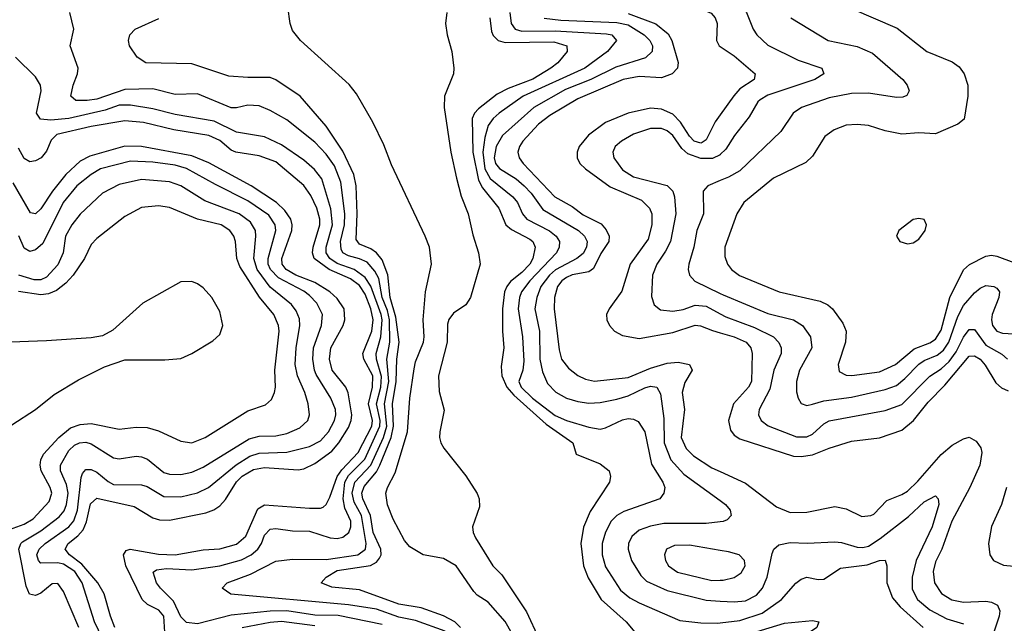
# Model space of a CAD drawing. Header units: inches. Extents: x 1308407 to 1441228, y 959628 to 1036311.
# Tile 337 of 656: x 1347494 to 1351016, y 1024645 to 1026804. Entities that reach past the tile are written whole.
import ezdxf

# ---------------------------------------------------------------- set-up
doc = ezdxf.new("R2010")
doc.units = ezdxf.units.IN
doc.header["$MEASUREMENT"] = 0
doc.layers.add('B3042', color=7, linetype='Continuous')
doc.layers.add('B3052', color=7, linetype='Continuous')

msp = doc.modelspace()

# ---------------------------------------------------------------- linework, layer by layer
at = {"layer": 'B3042', "color": 5}
for points, elevation in [([(1350000, 1027120.9), (1349970, 1027108.2), (1349853.6, 1027026.4), (1349778, 1026990), (1349755.6, 1026970), (1349746.2, 1026950), (1349750.2, 1026930), (1349772.5, 1026912.5), (1349830, 1026894.4), (1349890, 1026861.1), (1349967.8, 1026827.8), (1349981.9, 1026810), (1349988.5, 1026790), (1349987.1, 1026730), (1349996.3, 1026710), (1350000, 1026707.5)], 2620), ([(1349016.4, 1024616.4), (1348910, 1024655.1), (1348850, 1024666.7), (1348770, 1024694.9), (1348670, 1024710.4), (1348249.5, 1024749.5), (1348217.7, 1024770), (1348236.4, 1024790), (1348319.6, 1024820.4), (1348410, 1024866.7), (1348470, 1024874.8), (1348590, 1024873), (1348703.9, 1024890), (1348731, 1024910), (1348733.5, 1024930), (1348717.1, 1025030), (1348690, 1025077.7), (1348683.4, 1025110), (1348693.1, 1025150), (1348750.5, 1025210), (1348795.1, 1025310), (1348807.3, 1025350), (1348799.3, 1025430), (1348814.9, 1025510), (1348807.8, 1025590), (1348818.5, 1025650), (1348816.9, 1025730), (1348810, 1025763.5), (1348791, 1025810), (1348778.3, 1025878.3), (1348764.8, 1025904.8), (1348736.6, 1025936.6), (1348710, 1025948.8), (1348670, 1025958.7), (1348650.4, 1025970), (1348643.4, 1025983.4), (1348641.9, 1026010), (1348655.8, 1026070), (1348657.1, 1026110), (1348642.9, 1026222.9), (1348620.6, 1026280.6), (1348590, 1026323.2), (1348550, 1026366.2), (1348450, 1026446), (1348390, 1026479.6), (1348350, 1026496.1), (1348310, 1026498.1), (1348270, 1026488.4), (1348250, 1026488.6), (1348130, 1026538.4), (1348050, 1026536.6), (1347970, 1026556.4), (1347870, 1026553.8), (1347770, 1026520.2), (1347735.3, 1026515.3), (1347694.7, 1026514.7), (1347676.8, 1026530), (1347685.6, 1026570), (1347700.9, 1026610), (1347702.7, 1026630), (1347674.6, 1026710), (1347687.8, 1026770), (1347673.5, 1026830)], 2540), ([(1349310.7, 1024510), (1349230, 1024651.3), (1349170, 1024720.9), (1349130, 1024745.2), (1349118, 1024758), (1349055.6, 1024850), (1349010, 1024876.9), (1348937.2, 1024890), (1348890, 1024918.9), (1348870, 1024940.5), (1348830, 1025017.6), (1348810, 1025069), (1348804.2, 1025110), (1348809.1, 1025130), (1348837.1, 1025182.9), (1348881.6, 1025330), (1348889.8, 1025449.8), (1348904.9, 1025555.1), (1348910, 1025580.2), (1348938.1, 1025650), (1348940.5, 1025670), (1348937.8, 1025730), (1348945.2, 1025830), (1348966.6, 1025930), (1348959.5, 1025990), (1348944.8, 1026030), (1348824.5, 1026284.5), (1348796, 1026356), (1348756.9, 1026436.8), (1348699.2, 1026539.2), (1348672.3, 1026572.3), (1348498.8, 1026730), (1348470, 1026765.8), (1348461.6, 1026790), (1348453.1, 1026850)], 2480), ([(1349022.1, 1026830), (1349016.8, 1026790), (1349022.6, 1026750), (1349039.3, 1026690), (1349047.5, 1026630), (1349045.9, 1026610), (1349013.5, 1026530), (1349012.4, 1026490), (1349036.4, 1026330), (1349056.5, 1026236.5), (1349073.1, 1026173.1), (1349097.8, 1026110), (1349114.7, 1026034.7), (1349135.6, 1025970), (1349141, 1025930), (1349106.4, 1025810), (1349090, 1025784.5), (1349046.1, 1025753.9), (1349029, 1025731), (1349024.8, 1025715.2), (1349022.9, 1025650), (1348991.9, 1025530), (1348994.5, 1025474.5), (1349012.3, 1025407.7), (1348996.3, 1025330), (1348996.2, 1025310), (1349000.2, 1025290), (1349011, 1025271), (1349090, 1025172.4), (1349130.4, 1025109.6), (1349137, 1025090), (1349138.4, 1025061.6), (1349114, 1024990), (1349116.3, 1024970), (1349124.9, 1024950), (1349186.5, 1024850), (1349218.6, 1024818.6), (1349306.3, 1024686.3), (1349394.8, 1024494.8)], 2480), ([(1349246.9, 1026830), (1349251.5, 1026790), (1349266.4, 1026770), (1349290, 1026762.9), (1349410, 1026763.6), (1349593.1, 1026753.1), (1349612.6, 1026750), (1349628.5, 1026730), (1349596.8, 1026690), (1349515.5, 1026630), (1349294.8, 1026530), (1349209.6, 1026470), (1349187.1, 1026450), (1349170, 1026425.2), (1349157.9, 1026382.1), (1349150.8, 1026330), (1349158.3, 1026270), (1349176.4, 1026236.4), (1349257.6, 1026170), (1349274.4, 1026150), (1349292.9, 1026110), (1349308.1, 1026090), (1349388.9, 1026048.9), (1349412.7, 1026030), (1349424.7, 1026010), (1349423.4, 1025990), (1349414.5, 1025970), (1349318.7, 1025870), (1349289.4, 1025830), (1349281.3, 1025810), (1349276.8, 1025770), (1349293, 1025670), (1349297, 1025583), (1349293.5, 1025550), (1349279.5, 1025510), (1349287.6, 1025490), (1349328.1, 1025450), (1349410, 1025387.9), (1349450, 1025370.1), (1349530, 1025346.2), (1349570, 1025339.2), (1349590, 1025343.7), (1349650, 1025373), (1349670, 1025377.1), (1349690, 1025374.8), (1349706.5, 1025366.5), (1349729.7, 1025329.7), (1349754.6, 1025214.6), (1349794.6, 1025150), (1349801.8, 1025130), (1349798.5, 1025110), (1349784.2, 1025090), (1349654.7, 1025045.3), (1349629.8, 1025030.2), (1349610.1, 1025010), (1349589.4, 1024970.6), (1349577.6, 1024930), (1349577.8, 1024890), (1349590, 1024847.1), (1349643.6, 1024763.6), (1349676.4, 1024736.4), (1349710, 1024717.5), (1349855, 1024655), (1349930, 1024646.7), (1349990, 1024645.8), (1350000, 1024646.9)], 2540), ([(1349670, 1026825.8), (1349770, 1026789.7), (1349813.2, 1026753.2), (1349826.6, 1026730), (1349849.5, 1026650.5), (1349847.2, 1026630), (1349828.2, 1026610), (1349790, 1026595.9), (1349710, 1026601.3), (1349652.9, 1026590), (1349490, 1026520.8), (1349390, 1026461.1), (1349350, 1026430.3), (1349293.8, 1026370), (1349281.3, 1026350), (1349275.9, 1026330), (1349280.6, 1026310), (1349295.4, 1026290), (1349408.7, 1026170), (1349470, 1026136), (1349510, 1026106.1), (1349573.5, 1026073.5), (1349592.4, 1026052.4), (1349602.5, 1026030), (1349601.1, 1026010), (1349572.7, 1025967.3), (1349546.5, 1025913.5), (1349530, 1025902.1), (1349470, 1025890.9), (1349450, 1025882.2), (1349433, 1025870), (1349418.3, 1025850), (1349407.1, 1025810), (1349405.3, 1025770), (1349423.5, 1025623.5), (1349432.5, 1025590), (1349457.5, 1025557.5), (1349490, 1025531.7), (1349518.2, 1025518.2), (1349550, 1025511.3), (1349670, 1025524), (1349750, 1025557.2), (1349810, 1025575.1), (1349850, 1025579.5), (1349890.2, 1025570), (1349899, 1025550), (1349873.5, 1025506.5), (1349864.3, 1025470), (1349871.6, 1025410), (1349860.6, 1025310), (1349878.3, 1025270), (1349904.1, 1025244.1), (1349970, 1025201.1), (1350000, 1025187.5)], 2580), ([(1349070.7, 1024630), (1349050, 1024649.9), (1349010, 1024671), (1348930, 1024700.7), (1348850, 1024712.9), (1348710, 1024765), (1348610, 1024774), (1348572.1, 1024790), (1348589.8, 1024810), (1348630, 1024834), (1348749, 1024851), (1348770, 1024863.5), (1348781.6, 1024878.4), (1348786.7, 1024890), (1348785.5, 1024910), (1348758.7, 1024970), (1348749.4, 1025030), (1348721.4, 1025090), (1348718.2, 1025110), (1348725.9, 1025134.1), (1348770, 1025186.3), (1348782.5, 1025210), (1348822.2, 1025310), (1348831.3, 1025350), (1348827.7, 1025430), (1348841.2, 1025510), (1348842.7, 1025590), (1348851, 1025650), (1348839.6, 1025739.6), (1348819.7, 1025810), (1348811.3, 1025891.3), (1348790, 1025945.1), (1348769.9, 1025970), (1348750, 1025983.7), (1348710, 1026000.8), (1348697.4, 1026017.4), (1348701, 1026110), (1348697.4, 1026210), (1348689.7, 1026250), (1348650, 1026333.7), (1348590, 1026423.2), (1348497.4, 1026530), (1348410, 1026589.3), (1348390, 1026596.6), (1348310, 1026596.7), (1348242.5, 1026602.5), (1348110, 1026645.9), (1347945.2, 1026650), (1347913.6, 1026670), (1347886.3, 1026710), (1347883, 1026730), (1347888, 1026750), (1347907.3, 1026770), (1347991.3, 1026808.7)], 2520), ([(1349175.9, 1026810), (1349181.7, 1026761.7), (1349187.3, 1026747.3), (1349205.1, 1026730), (1349230, 1026722), (1349405.2, 1026725.2), (1349451, 1026710), (1349452.6, 1026690), (1349418.4, 1026650), (1349393.4, 1026630), (1349330, 1026590.6), (1349241.8, 1026558.2), (1349202.5, 1026537.5), (1349134.6, 1026485.4), (1349120.9, 1026470), (1349112.4, 1026450), (1349114.4, 1026330), (1349134.9, 1026230), (1349150, 1026202.3), (1349208, 1026130), (1349232.7, 1026070), (1349253.7, 1026053.7), (1349319.1, 1026019.1), (1349330.1, 1026010), (1349338.3, 1025990), (1349329.7, 1025950), (1349318.3, 1025930), (1349290, 1025899.3), (1349250, 1025867.2), (1349236.5, 1025850), (1349228.6, 1025830), (1349220.9, 1025770), (1349220.9, 1025690), (1349226.2, 1025630), (1349216.7, 1025563.3), (1349219, 1025530), (1349236.6, 1025490), (1349261.1, 1025461.1), (1349377.5, 1025357.5), (1349472.9, 1025290), (1349484.9, 1025250), (1349570, 1025215.6), (1349602.3, 1025190), (1349607.7, 1025170), (1349603.2, 1025150), (1349535.1, 1025044.9), (1349510.7, 1024989.3), (1349501.4, 1024930), (1349511, 1024850), (1349528, 1024808), (1349574.2, 1024730), (1349663.5, 1024650), (1349730.2, 1024570)], 2520), ([(1349369.8, 1026809.8), (1349430, 1026801.8), (1349630, 1026793.4), (1349670, 1026785.6), (1349727.4, 1026750), (1349748.5, 1026730), (1349758, 1026710), (1349756.8, 1026690), (1349733.1, 1026666.9), (1349625.9, 1026634.1), (1349537.5, 1026590), (1349446.2, 1026553.8), (1349332.7, 1026490), (1349220.5, 1026390), (1349198.5, 1026350), (1349190.7, 1026310), (1349196.4, 1026290), (1349210, 1026271.5), (1349270, 1026234.1), (1349298.5, 1026210), (1349323.6, 1026183.6), (1349364.8, 1026124.8), (1349492.7, 1026050), (1349514.6, 1026030), (1349523.4, 1026010), (1349521.8, 1025990), (1349510, 1025968), (1349487.1, 1025950), (1349411.2, 1025908.8), (1349389, 1025890), (1349358.4, 1025850), (1349343.9, 1025810), (1349337, 1025770), (1349353.8, 1025690), (1349355.1, 1025590), (1349364.6, 1025544.6), (1349382.1, 1025502.1), (1349411.6, 1025471.6), (1349450, 1025450.1), (1349490, 1025438.2), (1349530, 1025432.6), (1349570, 1025434.2), (1349630, 1025446.1), (1349670, 1025458.2), (1349730, 1025486.6), (1349750, 1025492.6), (1349773.4, 1025490), (1349786.1, 1025466.1), (1349797.9, 1025377.9), (1349799.3, 1025290), (1349823.7, 1025230), (1349870, 1025178.7), (1350000, 1025083.9)], 2560), ([(1348790, 1024640.4), (1348632.6, 1024672.6), (1348550, 1024673.7), (1348450, 1024689.2), (1348390, 1024688.4), (1348250, 1024674.4), (1348130, 1024642.7), (1348090, 1024648), (1348070, 1024667.7), (1348043.6, 1024723.6), (1347997, 1024770), (1347983.8, 1024790), (1347971.9, 1024828.1), (1347983.4, 1024836.6), (1348019.2, 1024840.8), (1348110, 1024835.5), (1348210, 1024850.6), (1348287.8, 1024872.2), (1348321.4, 1024890), (1348345.2, 1024910), (1348358.4, 1024930), (1348370, 1024960.6), (1348390, 1024981.2), (1348410, 1024984.5), (1348470, 1024975.3), (1348530, 1024974.4), (1348604.9, 1024950), (1348630, 1024947.6), (1348650, 1024953.2), (1348670.8, 1024969.2), (1348678.3, 1024990), (1348678.6, 1025010), (1348657.2, 1025057.2), (1348650.5, 1025090), (1348657.4, 1025150), (1348670, 1025173.9), (1348728.5, 1025231.5), (1348782.1, 1025350), (1348783, 1025370), (1348770.7, 1025430), (1348786.2, 1025490), (1348788.2, 1025528.2), (1348770.3, 1025590), (1348768.9, 1025610), (1348785.9, 1025670), (1348790, 1025730), (1348787.2, 1025750), (1348750.3, 1025850.3), (1348730, 1025881.6), (1348690.4, 1025910.4), (1348630, 1025931.5), (1348603.8, 1025950), (1348590.7, 1025970), (1348590.2, 1025990), (1348612.6, 1026070), (1348607.2, 1026127.2), (1348574.5, 1026234.5), (1348548.4, 1026268.4), (1348510, 1026301.3), (1348430, 1026356.4), (1348370, 1026385.5), (1348270, 1026401.5), (1348190, 1026441), (1348050, 1026464.4), (1347970, 1026484.8), (1347890, 1026498.3), (1347850, 1026498.5), (1347800, 1026480), (1347670, 1026450), (1347605.1, 1026445.1), (1347568.7, 1026448.7), (1347553.4, 1026470), (1347570.4, 1026550), (1347568.5, 1026570), (1347550, 1026599.8), (1347478.5, 1026670)], 2560), ([(1350000, 1026463.2), (1349982, 1026438), (1349950, 1026374.2), (1349935.4, 1026364.6), (1349930, 1026362.6), (1349906.7, 1026370), (1349890, 1026387.7), (1349857.8, 1026437.8), (1349830, 1026465.6), (1349790, 1026484.4), (1349750, 1026487), (1349670.6, 1026469.4), (1349590, 1026436.4), (1349528.7, 1026391.3), (1349495.1, 1026350), (1349487.9, 1026330), (1349488.4, 1026310), (1349497.8, 1026290), (1349518.3, 1026270), (1349606, 1026206), (1349718.4, 1026158.4), (1349747.4, 1026130), (1349755.1, 1026110), (1349755.3, 1026070), (1349741.7, 1026018.3), (1349677.8, 1025930), (1349647.7, 1025832.3), (1349602.5, 1025770), (1349593.5, 1025750), (1349593.7, 1025730), (1349603.2, 1025710), (1349621.8, 1025690), (1349650, 1025674.6), (1349710, 1025664.1), (1349830, 1025685.1), (1349910, 1025710.8), (1349929.3, 1025709.3), (1349972.1, 1025692.1), (1350000, 1025684.2)], 2620), ([(1348015.1, 1024575.1), (1348009.9, 1024670), (1347992, 1024692), (1347951.5, 1024711.5), (1347932.1, 1024730), (1347873.5, 1024850), (1347865.6, 1024890), (1347875.1, 1024904.9), (1347889.6, 1024910.4), (1347990, 1024892.6), (1348049.9, 1024890.1), (1348150, 1024907.3), (1348210, 1024911), (1348270, 1024928.3), (1348303.4, 1024956.6), (1348345.7, 1025054.3), (1348370, 1025068.3), (1348530, 1025056.3), (1348570, 1025056.1), (1348579.6, 1025060.4), (1348590, 1025069.3), (1348603.9, 1025096.1), (1348629.8, 1025170), (1348645.8, 1025194.2), (1348704.8, 1025255.2), (1348753.6, 1025350), (1348755.9, 1025370), (1348741.9, 1025430), (1348756.3, 1025490), (1348757, 1025530), (1348724.6, 1025590), (1348721.7, 1025610), (1348754, 1025690), (1348757.9, 1025730), (1348749.9, 1025770.1), (1348730, 1025822.3), (1348710, 1025852.7), (1348677.1, 1025877.1), (1348601.5, 1025910), (1348547, 1025950), (1348540.8, 1025970), (1348543.7, 1025990), (1348567.9, 1026070), (1348567.4, 1026090), (1348557.1, 1026130), (1348534.9, 1026174.9), (1348510, 1026210.4), (1348410, 1026295.8), (1348350, 1026317.1), (1348266.9, 1026330), (1348250, 1026337.1), (1348210, 1026371.5), (1348170, 1026390), (1348045.3, 1026410), (1347936.4, 1026436.4), (1347870, 1026442.5), (1347750, 1026421.9), (1347627.3, 1026392.7), (1347606.6, 1026373.4), (1347590, 1026333.5), (1347570.1, 1026310), (1347550, 1026299.5), (1347530, 1026295.7), (1347510, 1026307.5), (1347490, 1026344.8)], 2580), ([(1350000, 1026321.5), (1349999.2, 1026320.8), (1349972.4, 1026307.6), (1349930, 1026306.9), (1349884.5, 1026324.5), (1349863, 1026343), (1349830, 1026389.9), (1349810, 1026406.9), (1349790, 1026414.7), (1349750, 1026414.4), (1349690, 1026394.4), (1349646.2, 1026370), (1349624.5, 1026350), (1349616.3, 1026330), (1349619, 1026310), (1349650, 1026267.2), (1349690, 1026241.5), (1349810.4, 1026210.4), (1349830.1, 1026190.1), (1349836.1, 1026170), (1349841.4, 1026110), (1349821.6, 1026010), (1349804.4, 1025975.6), (1349772.7, 1025930), (1349757.3, 1025890), (1349754.2, 1025814.2), (1349763.6, 1025783.6), (1349786.6, 1025766.6), (1349830, 1025761), (1349867.4, 1025767.4), (1349910, 1025782.6), (1349950, 1025779.4), (1350000, 1025751.9)], 2640), ([(1347834.3, 1024630), (1347818.2, 1024670), (1347795.9, 1024750), (1347773.8, 1024790), (1347716.7, 1024856.7), (1347672.4, 1024890), (1347656.1, 1024910), (1347667.7, 1024930), (1347702, 1024958), (1347720.4, 1024979.6), (1347732.7, 1025007.3), (1347747.6, 1025072.4), (1347770, 1025091.9), (1347902.8, 1025062.8), (1347970, 1025022), (1347994.4, 1025014.4), (1348030, 1025013.6), (1348159.5, 1025040.5), (1348188.7, 1025051.3), (1348210, 1025065.5), (1348230, 1025087.7), (1348269.6, 1025150.4), (1348290, 1025170.9), (1348330, 1025194.7), (1348370, 1025202.6), (1348490, 1025194.3), (1348510, 1025196.9), (1348550, 1025216.7), (1348610, 1025260.2), (1348635.5, 1025290), (1348670, 1025345.2), (1348680.1, 1025370), (1348682.5, 1025390), (1348669.2, 1025469.2), (1348660.1, 1025490), (1348612.1, 1025550), (1348602.6, 1025590), (1348606.9, 1025630), (1348650.6, 1025710), (1348656.6, 1025730), (1348654.3, 1025770), (1348630, 1025806.6), (1348603, 1025830), (1348550, 1025863.4), (1348481.7, 1025890), (1348447.1, 1025910), (1348433, 1025930), (1348431.8, 1025950), (1348467.2, 1026050), (1348468.8, 1026070), (1348463.9, 1026090), (1348441.8, 1026121.8), (1348412.2, 1026150), (1348321.7, 1026210), (1348170, 1026291.7), (1348110, 1026317), (1347929.7, 1026350), (1347870, 1026351.4), (1347744.8, 1026315.2), (1347710, 1026297.3), (1347659.1, 1026250), (1347611.8, 1026190), (1347570, 1026126.8), (1347550, 1026109.3), (1347532.5, 1026112.5), (1347470, 1026220.7)], 2620), ([(1347790.6, 1024590.6), (1347761.7, 1024650), (1347717.5, 1024790), (1347691.1, 1024830), (1347650, 1024856.1), (1347630, 1024860.9), (1347570, 1024859.6), (1347560.6, 1024870), (1347555.1, 1024890), (1347563.3, 1024910), (1347584.9, 1024930), (1347669.9, 1024990), (1347688.1, 1025011.9), (1347700.3, 1025050), (1347714, 1025166), (1347718.9, 1025181.1), (1347730, 1025194.8), (1347750, 1025195.5), (1347770, 1025185.4), (1347810, 1025151.5), (1347830, 1025141.8), (1347930, 1025140.4), (1347950, 1025134.4), (1348010, 1025098.6), (1348070, 1025097), (1348130, 1025111.7), (1348169.4, 1025130.6), (1348268, 1025212), (1348317.3, 1025242.7), (1348350, 1025253), (1348450, 1025257.4), (1348530, 1025277.1), (1348570, 1025297), (1348599, 1025330), (1348620.1, 1025370), (1348624.9, 1025390), (1348623.6, 1025410), (1348606.7, 1025450), (1348554.7, 1025534.7), (1348548.3, 1025550), (1348542.7, 1025590), (1348544.8, 1025630), (1348573, 1025710), (1348577, 1025750), (1348556.4, 1025790), (1348530, 1025817.9), (1348510, 1025833.1), (1348420, 1025880), (1348390.7, 1025910), (1348383.3, 1025930), (1348382.7, 1025950), (1348409.9, 1026050), (1348407.9, 1026070), (1348385.2, 1026105.2), (1348310, 1026156.1), (1348193.9, 1026213.9), (1348090, 1026272.2), (1348050, 1026283.3), (1347970, 1026294.4), (1347890, 1026298.3), (1347783.5, 1026270), (1347749.4, 1026250.6), (1347698.3, 1026210), (1347649.4, 1026150), (1347576.5, 1026003.5), (1347550, 1025980.2), (1347530, 1025975.3), (1347510, 1025986.5), (1347490.9, 1026030.9)], 2640), ([(1347705, 1024630), (1347650, 1024759.1), (1347630, 1024787.6), (1347610, 1024785.7), (1347570, 1024752.2), (1347550, 1024744), (1347529.2, 1024749.2), (1347517.3, 1024777.3), (1347490.9, 1024910), (1347497.6, 1024930), (1347504, 1024936), (1347570, 1024975.1), (1347634.7, 1025025.3), (1347653, 1025047), (1347661.5, 1025070), (1347666.8, 1025110), (1347660.8, 1025140.8), (1347639.4, 1025190), (1347639.7, 1025210), (1347670, 1025263.3), (1347690, 1025281.6), (1347708, 1025290), (1347730, 1025292.7), (1347750, 1025287.1), (1347830, 1025237.2), (1347850, 1025233.1), (1347910, 1025242.3), (1347930, 1025240.7), (1347951.5, 1025231.5), (1348010, 1025184.5), (1348030, 1025177.9), (1348070, 1025177), (1348110, 1025185.3), (1348150, 1025203), (1348315.3, 1025304.7), (1348350, 1025314.6), (1348410, 1025315), (1348450, 1025324.1), (1348496, 1025344), (1348524.3, 1025370), (1348530.5, 1025390), (1348525.9, 1025430), (1348514.1, 1025470), (1348487.7, 1025530), (1348479.9, 1025570), (1348482.5, 1025630), (1348496.5, 1025710), (1348494.4, 1025734.4), (1348482.3, 1025762.3), (1348465.7, 1025785.7), (1348390, 1025847.4), (1348343.9, 1025910), (1348331.3, 1025950), (1348338.9, 1026030), (1348336.9, 1026050), (1348319.3, 1026079.3), (1348278.4, 1026110), (1348155.9, 1026155.9), (1348070, 1026209.5), (1348030, 1026224), (1347930, 1026231.8), (1347850, 1026214.6), (1347790, 1026183.4), (1347710, 1026108.7), (1347680.5, 1026070), (1347658.1, 1026030), (1347649, 1025970), (1347630, 1025926.9), (1347590, 1025882.5), (1347570, 1025873.6), (1347546, 1025874), (1347490.6, 1025890)], 2660), ([(1350000, 1026228.2), (1349955.3, 1026210), (1349939, 1026190), (1349940.1, 1026110), (1349916.4, 1026050), (1349905.3, 1025990), (1349887.6, 1025930), (1349885.3, 1025910), (1349889.4, 1025890), (1349908.8, 1025868.8), (1350000, 1025824.4)], 2660), ([(1347444.5, 1024975.5), (1347510, 1024999.8), (1347541.9, 1025018.1), (1347599, 1025081), (1347608.4, 1025110), (1347602.9, 1025130), (1347570.3, 1025190), (1347566.7, 1025210), (1347569.1, 1025230), (1347579, 1025250), (1347634.3, 1025310), (1347676.2, 1025343.8), (1347710, 1025355.8), (1347750, 1025359.4), (1347850, 1025339.6), (1347910, 1025346.9), (1347950, 1025344.7), (1347990, 1025333.2), (1348070, 1025296.1), (1348110, 1025290.9), (1348157.3, 1025310), (1348310, 1025405), (1348373.7, 1025426.3), (1348394.7, 1025445.3), (1348405.8, 1025470), (1348408.5, 1025490), (1348406.4, 1025550), (1348422.1, 1025690), (1348420.1, 1025710), (1348402.5, 1025750), (1348352, 1025812), (1348281.5, 1025921.5), (1348271.2, 1025950), (1348266.3, 1026010), (1348259.7, 1026030), (1348245.2, 1026050), (1348214.2, 1026070), (1348130, 1026090.7), (1348030, 1026132), (1347990, 1026137.8), (1347930, 1026132.4), (1347870, 1026099.8), (1347770, 1026021.8), (1347750, 1025999.2), (1347725.7, 1025950), (1347685.4, 1025890), (1347659.1, 1025860.9), (1347625.1, 1025834.9), (1347596.4, 1025823.6), (1347570, 1025820.2), (1347490, 1025832)], 2680), ([(1347465.5, 1025354.5), (1347550.6, 1025410), (1347617.2, 1025462.8), (1347704.3, 1025515.7), (1347797.3, 1025562.7), (1347870, 1025586.7), (1348012.8, 1025587.2), (1348070, 1025592.6), (1348110, 1025609.4), (1348185.2, 1025654.8), (1348210, 1025678.3), (1348220.6, 1025710), (1348210, 1025760.5), (1348181, 1025810), (1348150, 1025844.4), (1348130, 1025859.3), (1348110, 1025867.8), (1348070, 1025866.4), (1347934.6, 1025790), (1347826.7, 1025693.3), (1347790, 1025672.8), (1347750, 1025666.2), (1347590, 1025655.5), (1347430, 1025649.3)], 2720), ([(1350000, 1025008.1), (1349950, 1025002), (1349798.4, 1025001.6), (1349750, 1024992.8), (1349710, 1024977.5), (1349684.2, 1024955.8), (1349671.6, 1024930), (1349670.1, 1024910), (1349682.1, 1024870), (1349716.1, 1024816.1), (1349736, 1024796), (1349810, 1024761.8), (1349950, 1024727.2), (1350000, 1024724.4)], 2560), ([(1350000, 1024905.7), (1349890, 1024924), (1349836.8, 1024923.2), (1349807.2, 1024910), (1349800.6, 1024890), (1349804.4, 1024870), (1349815, 1024850), (1349847.5, 1024827.5), (1349970, 1024797.6), (1350000, 1024799.1)], 2580), ([(1348550, 1024635.7), (1348430, 1024650.8), (1348390, 1024648.2), (1348290, 1024628.8)], 2580)]:
    msp.add_lwpolyline(points, dxfattribs=dict(at, elevation=elevation))
at = {"layer": 'B3052', "color": 5}
for points, elevation in [([(1350000, 1026913.7), (1350036.6, 1026896.6), (1350067.4, 1026870), (1350094.3, 1026830), (1350117.8, 1026770), (1350130.9, 1026750), (1350170, 1026712.3), (1350279, 1026659), (1350363.1, 1026630), (1350370.3, 1026610), (1350338, 1026590), (1350170, 1026533.6), (1350142.8, 1026517.2), (1350134, 1026510), (1350103, 1026457), (1350050.8, 1026390), (1350019.7, 1026340.3), (1350000, 1026321.5)], 2640), ([(1350470, 1026843.6), (1350633.3, 1026773.4), (1350739, 1026690), (1350830, 1026653), (1350855.2, 1026635.2), (1350872.9, 1026610), (1350885.1, 1026570), (1350885.8, 1026530), (1350872.1, 1026447.9), (1350850.3, 1026430), (1350770, 1026395.3), (1350710, 1026399.3), (1350650, 1026394.7), (1350590, 1026406.5), (1350530, 1026424.9), (1350490, 1026429.2), (1350450, 1026426.3), (1350407.2, 1026410), (1350373.8, 1026386.2), (1350330, 1026315.4), (1350306.6, 1026293.4), (1350190, 1026237.6), (1350084, 1026150), (1350059.8, 1026110), (1350016.8, 1025990), (1350016.6, 1025956.6), (1350025.5, 1025930), (1350040.6, 1025910), (1350068.5, 1025888.5), (1350210.5, 1025830.5), (1350357.6, 1025797.6), (1350384.4, 1025784.4), (1350401.5, 1025770), (1350438.4, 1025718.4), (1350450.8, 1025690), (1350447.8, 1025650), (1350421.6, 1025570), (1350425.4, 1025545.5), (1350450, 1025532.9), (1350470.7, 1025530.7), (1350570, 1025544.6), (1350627.3, 1025570), (1350693.3, 1025626.7), (1350750, 1025648.6), (1350770, 1025661.2), (1350790, 1025693), (1350821.7, 1025810), (1350870, 1025909.4), (1350891.2, 1025928.8), (1350950, 1025957.6), (1350970, 1025961.1), (1350990, 1025957.9), (1351050, 1025935)], 2680), ([(1350252.4, 1026810), (1350386, 1026730), (1350490, 1026708.4), (1350544.6, 1026684.6), (1350652.7, 1026590), (1350668.9, 1026570), (1350675.3, 1026550), (1350667.3, 1026532.7), (1350653.4, 1026526.6), (1350630, 1026525.6), (1350530, 1026541.1), (1350470, 1026540.1), (1350390, 1026524.7), (1350290.5, 1026489.5), (1350261, 1026470), (1350216.4, 1026403.6), (1350070, 1026263.6), (1350030, 1026240.5), (1350000, 1026228.2)], 2660), ([(1350000, 1026707.5), (1350050, 1026674.6), (1350124.7, 1026610), (1350121.1, 1026590), (1350070, 1026556.1), (1350048.6, 1026531.4), (1350000, 1026463.2)], 2620), ([(1350000, 1025824.4), (1350010, 1025819.5), (1350170, 1025752.8), (1350262, 1025730), (1350293.9, 1025710), (1350322.8, 1025670), (1350328, 1025630), (1350283.1, 1025550), (1350272.8, 1025510), (1350272.9, 1025472.9), (1350278.2, 1025450), (1350290, 1025431.5), (1350310, 1025424.2), (1350330, 1025428.4), (1350370, 1025440.4), (1350470, 1025453.8), (1350590, 1025480.9), (1350630, 1025495.7), (1350660, 1025520), (1350710, 1025572.1), (1350730, 1025585.4), (1350776.2, 1025603.8), (1350798.7, 1025621.3), (1350817.4, 1025650), (1350850, 1025742.3), (1350870, 1025781.5), (1350910, 1025827.1), (1350930, 1025844.1), (1350950, 1025852.7), (1350978.4, 1025850), (1350990, 1025843.2), (1350999, 1025830), (1350996.4, 1025810), (1350973.2, 1025750), (1350970.8, 1025730), (1350974.2, 1025710), (1350990, 1025689.3), (1351010, 1025682.9), (1351070, 1025678.6)], 2660), ([(1350000, 1025751.9), (1350020.5, 1025740.5), (1350122.7, 1025702.7), (1350190.1, 1025670), (1350209.7, 1025649.7), (1350217.9, 1025630), (1350218.2, 1025610), (1350191.7, 1025550), (1350177.7, 1025482.3), (1350138.9, 1025410), (1350136.8, 1025390), (1350146.3, 1025370), (1350171.3, 1025351.3), (1350272.3, 1025312.3), (1350310, 1025311.4), (1350330, 1025321.2), (1350370, 1025358.4), (1350390, 1025368.8), (1350590, 1025405.7), (1350650, 1025428), (1350750, 1025529.3), (1350790, 1025555.1), (1350818.9, 1025581.1), (1350844, 1025616), (1350870, 1025667.9), (1350890, 1025695.4), (1350895.9, 1025695.9), (1350910, 1025696.3), (1350950, 1025639.9), (1351007.7, 1025607.7), (1351027.1, 1025590)], 2640), ([(1350000, 1025684.2), (1350050.2, 1025670), (1350093, 1025650), (1350109.6, 1025630), (1350113.8, 1025610), (1350111.5, 1025510), (1350101, 1025490), (1350046.8, 1025430), (1350029.6, 1025370), (1350036.1, 1025336.1), (1350050, 1025318.3), (1350070, 1025304.9), (1350262.3, 1025242.3), (1350290, 1025240.9), (1350330, 1025247.1), (1350390, 1025271.6), (1350470, 1025296.3), (1350570, 1025308.6), (1350650, 1025335.7), (1350691.9, 1025370), (1350744, 1025436), (1350803.8, 1025496.2), (1350890, 1025600.5), (1350910, 1025601.4), (1350930, 1025589.3), (1350948.1, 1025568.1), (1350985.5, 1025505.5), (1351006.6, 1025486.6), (1351030, 1025476.1)], 2620), ([(1350000, 1025187.5), (1350090, 1025146.5), (1350201.3, 1025061.3), (1350250, 1025041.7), (1350310, 1025042), (1350410, 1025062.2), (1350450, 1025053.7), (1350506.3, 1025026.3), (1350538.9, 1025030), (1350550, 1025035.8), (1350596.5, 1025083.5), (1350650, 1025105), (1350670, 1025117.7), (1350707.3, 1025152.7), (1350790, 1025248.1), (1350830, 1025282), (1350870, 1025305.2), (1350890, 1025310.2), (1350915.9, 1025295.9), (1350932.3, 1025272.3), (1350935.8, 1025255.8), (1350928.1, 1025210), (1350892.4, 1025130), (1350828.8, 1025010), (1350792.3, 1024910), (1350770, 1024864.5), (1350761.3, 1024830), (1350766.4, 1024790), (1350791.1, 1024751.1), (1350828.2, 1024728.2), (1350870, 1024720.2), (1350950, 1024724.1), (1350970, 1024721), (1350992.4, 1024710), (1351000.1, 1024690), (1350997.6, 1024670), (1350977.1, 1024610)], 2580), ([(1350000, 1024724.4), (1350050, 1024721.5), (1350090, 1024725.4), (1350130, 1024745.4), (1350151.7, 1024770), (1350167.6, 1024810), (1350185.2, 1024894.8), (1350192.2, 1024910), (1350210, 1024925.3), (1350250, 1024934.1), (1350311.2, 1024931.2), (1350410, 1024936.6), (1350433.9, 1024933.9), (1350490, 1024917), (1350510, 1024915.7), (1350530, 1024921), (1350572.1, 1024947.9), (1350673, 1025027), (1350730, 1025079.2), (1350770, 1025100.3), (1350779.1, 1025090), (1350782, 1025070), (1350758.1, 1024990), (1350700.6, 1024870), (1350686.4, 1024810), (1350687, 1024767), (1350706.1, 1024730), (1350750, 1024692.6), (1350810, 1024660.5), (1350870, 1024642.7)], 2560), ([(1351024.3, 1025130), (1351005.6, 1025070), (1350970, 1024991), (1350959.9, 1024930), (1350964.6, 1024890), (1350977.7, 1024870), (1351013.3, 1024853.3), (1351050, 1024849.8)], 2620), ([(1350000, 1025083.9), (1350019.1, 1025070), (1350035.2, 1025050), (1350039.6, 1025030), (1350024.8, 1025015.2), (1350010.6, 1025009.4), (1350000, 1025008.1)], 2560), ([(1350000, 1024799.1), (1350010, 1024799.6), (1350050, 1024808.4), (1350075, 1024825), (1350089, 1024850), (1350087.1, 1024870), (1350068, 1024890), (1350030, 1024900.7), (1350000, 1024905.7)], 2580), ([(1350000, 1024646.9), (1350070, 1024654.4), (1350150, 1024680.7), (1350219.3, 1024730), (1350270, 1024788.3), (1350290, 1024803.2), (1350310, 1024809.3), (1350350, 1024801.1), (1350370, 1024803.2), (1350430, 1024841.7), (1350526.1, 1024853.9), (1350570, 1024869.1), (1350590, 1024870.2), (1350596.2, 1024850), (1350596.4, 1024790), (1350616.1, 1024736.1), (1350643.4, 1024703.4), (1350726.2, 1024630)], 2540), ([(1350000, 1024578.7), (1350050.1, 1024590.1), (1350230, 1024645.3), (1350330, 1024654.7), (1350352.4, 1024650), (1350345.3, 1024630), (1350286.7, 1024590), (1350158.8, 1024521.2), (1350047.5, 1024450), (1350000, 1024427.1)], 2520)]:
    msp.add_lwpolyline(points, dxfattribs=dict(at, elevation=elevation))
at = {"layer": 'B3052', "color": 5, "elevation": 2720}
msp.add_lwpolyline([(1350710, 1026092.3), (1350690, 1026089.3), (1350638.8, 1026050), (1350630.8, 1026030), (1350642.8, 1026010), (1350670, 1026002), (1350690, 1026005.5), (1350710, 1026019.1), (1350733.3, 1026050), (1350738, 1026070), (1350729.2, 1026089.2)], close=True, dxfattribs=at)

doc.saveas('drawing.dxf')
